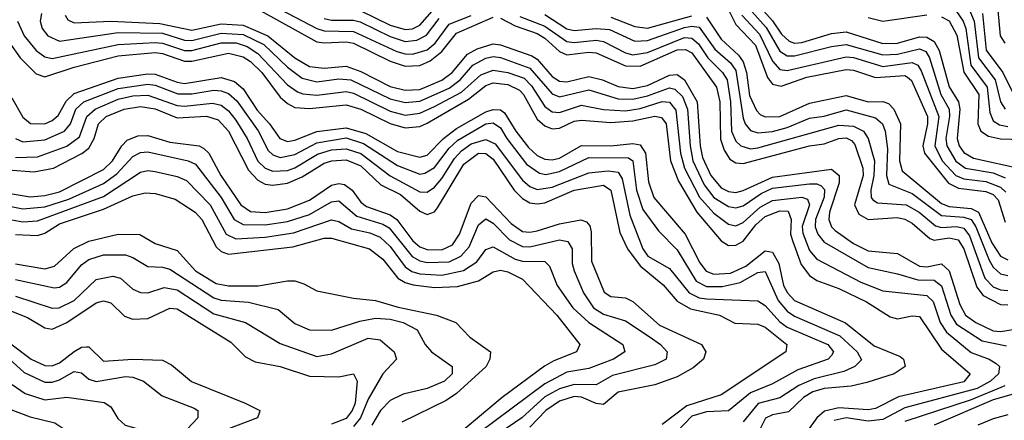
# Model space of a CAD drawing. Header units: inches. Extents: x 990535 to 1117859, y 769386 to 892122.
# Tile 678 of 1056: x 1092462 to 1095140, y 835204 to 836294. Entities that reach past the tile are written whole.
import ezdxf

# ---------------------------------------------------------------- set-up
doc = ezdxf.new("R2010")
doc.units = ezdxf.units.IN
doc.header["$MEASUREMENT"] = 0
doc.layers.add('B0893', color=7, linetype='Continuous')

msp = doc.modelspace()

# ---------------------------------------------------------------- linework, layer by layer
at = {"layer": 'B0893', "color": 5}
for points, elevation in [([(1093090, 836365.1), (1093270, 836270), (1093290, 836263), (1093370, 836261.8), (1093487.4, 836207.4), (1093510, 836201), (1093530, 836199.4), (1093570, 836211.8), (1093592.4, 836230), (1093630, 836281.3), (1093690, 836304.6)], 3740), ([(1094375.2, 836350), (1094410, 836280.7), (1094463.9, 836223.9), (1094496.3, 836136.3), (1094510, 836118.5), (1094533, 836113), (1094603.2, 836136.8), (1094710, 836158.3), (1094730, 836156.2), (1094790, 836136.6), (1094870, 836141.5), (1094877.5, 836137.5), (1094887.8, 836127.8), (1094931.2, 836030), (1094931.8, 836010), (1094919.1, 835950), (1094923.6, 835930), (1094988.7, 835848.7), (1095015.4, 835835.4), (1095090, 835826.1), (1095110, 835818.3), (1095123.4, 835803.4), (1095142.7, 835742.7)], 3820), ([(1095119.6, 836359.6), (1095129.2, 836249.2), (1095141.7, 836230)], 4020), ([(1093117.9, 836317.9), (1093270, 836233.6), (1093290, 836230.2), (1093350, 836233.3), (1093370, 836229.4), (1093470, 836180.7), (1093510, 836167.2), (1093550, 836169.2), (1093578.7, 836181.3), (1093610, 836206.6), (1093650, 836256.5), (1093750, 836300.8)], 3720), ([(1093390, 836317.6), (1093470, 836278.3), (1093510, 836266.6), (1093530, 836268.3), (1093550, 836278.4), (1093590, 836324)], 3780), ([(1094445.1, 836325.1), (1094492.7, 836272.7), (1094530, 836208), (1094550, 836195), (1094570, 836194.8), (1094670, 836220.9), (1094710, 836226.4), (1094810, 836198.4), (1094850, 836199.8), (1094910, 836214.4), (1094927, 836207), (1094936.6, 836190), (1094967.5, 836090), (1094990.2, 836050), (1094991.7, 836030), (1094981.6, 835970), (1094983.9, 835950), (1095008.5, 835908.5), (1095034.5, 835890), (1095110, 835876.6), (1095143.1, 835863.1)], 3860), ([(1094470, 836334.7), (1094510, 836290.4), (1094534.1, 836254.1), (1094554.8, 836234.8), (1094570, 836230), (1094590, 836231.8), (1094670, 836255.7), (1094710, 836260.3), (1094810, 836229.1), (1094850, 836229.7), (1094910, 836246.5), (1094930, 836245.6), (1094950, 836234.2), (1094962.8, 836210), (1094990.6, 836110.6), (1095015.4, 836070), (1095019.7, 836050), (1095012, 835970), (1095018, 835950), (1095030, 835932.4), (1095056.6, 835916.6), (1095187.7, 835887.7)], 3880), ([(1095010, 836315.8), (1095028.5, 836290), (1095035.6, 836270), (1095049.4, 836169.4), (1095094.1, 836110), (1095100.8, 836040.8), (1095110, 836018.2), (1095127.5, 836007.5), (1095150, 836002.9)], 3940), ([(1095043.8, 836323.8), (1095058.8, 836290), (1095069.9, 836189.9), (1095115.6, 836130), (1095130, 836070), (1095142.4, 836050)], 3960), ([(1092455.7, 836290), (1092473.5, 836250), (1092506.9, 836210), (1092530, 836192.4), (1092550, 836187.7), (1092730, 836226), (1092830, 836231.9), (1092850.1, 836230), (1092910, 836209.9), (1092930, 836210), (1093010, 836230.8), (1093050.4, 836230.4), (1093080.2, 836220.2), (1093110, 836201.9), (1093190, 836116.4), (1093217.2, 836097.2), (1093231.6, 836091.6), (1093270, 836087.9), (1093350, 836098.2), (1093370, 836093.4), (1093470, 836044.8), (1093510, 836034), (1093550, 836038.9), (1093590, 836057.1), (1093663.4, 836096.6), (1093716.3, 836143.7), (1093750, 836156.2), (1093790, 836150.2), (1093834.2, 836134.2), (1093854, 836114), (1093890, 836057), (1093910, 836042.8), (1093930, 836041.4), (1093990, 836061.1), (1094050, 836048.9), (1094110, 836045.7), (1094150, 836051.8), (1094210, 836071), (1094230, 836069.3), (1094247.2, 836047.2), (1094259.1, 835930), (1094270.5, 835890), (1094311.1, 835811.1), (1094350, 835766.9), (1094390, 835737.4), (1094410, 835732.7), (1094430, 835741.8), (1094476.6, 835783.4), (1094510, 835801.8), (1094590, 835811.1), (1094605, 835804.9), (1094610, 835790), (1094590.9, 835730.9), (1094592.7, 835712.7), (1094610, 835666), (1094630, 835642.4), (1094750, 835579.4), (1094810, 835555.6), (1094930, 835543.4), (1094946.8, 835526.8), (1094966.1, 835470), (1094983.3, 835443.3), (1095050, 835388.3), (1095099.1, 835370), (1095118.2, 835358.2), (1095127, 835350), (1095124.7, 835330), (1095103.3, 835310), (1095066.3, 835290), (1094870, 835237.6), (1094810, 835205.5), (1094770, 835201.5), (1094710, 835210.2), (1094677.1, 835202.9)], 3640), ([(1092521, 836310), (1092517.1, 836290), (1092522.7, 836270), (1092538, 836250), (1092570, 836234.9), (1092730, 836258.6), (1092850, 836256.9), (1092910, 836238.1), (1092930, 836237.3), (1093010, 836257), (1093070, 836253.2), (1093125.7, 836225.7), (1093190, 836164.4), (1093230, 836134.6), (1093270, 836124.5), (1093330, 836132.6), (1093363, 836130), (1093470, 836078.6), (1093510, 836068), (1093550, 836071.9), (1093630, 836107.6), (1093659.8, 836130), (1093694.7, 836170), (1093730, 836189.1), (1093750, 836193.1), (1093770, 836190.6), (1093850, 836161.7), (1093910, 836091.5), (1093930, 836083.4), (1094010, 836102.8), (1094090, 836078.3), (1094130, 836076.9), (1094170, 836086.1), (1094230, 836108.2), (1094244.5, 836104.5), (1094264.6, 836084.6), (1094278.7, 836050), (1094285.5, 835950), (1094292.6, 835910), (1094324.3, 835844.3), (1094350, 835809.8), (1094390, 835785.6), (1094410, 835781.3), (1094430, 835786.8), (1094479, 835821), (1094510, 835835), (1094610, 835846.9), (1094630, 835847), (1094641.8, 835841.8), (1094651.5, 835831.5), (1094650.7, 835810.7), (1094626.9, 835750), (1094625.9, 835730), (1094633.3, 835710), (1094650, 835688), (1094770, 835619.1), (1094850, 835602.5), (1094905.5, 835585.5), (1094950, 835585.3), (1094970, 835569.2), (1094994.5, 835490), (1095010, 835465.4), (1095080.2, 835420.2), (1095146.3, 835406.3)], 3660), ([(1092585.9, 836305.9), (1092592.9, 836292.9), (1092610, 836285.3), (1092710, 836290), (1092842.8, 836282.8), (1092930, 836265.1), (1093010, 836282.1), (1093070, 836278.7), (1093136.4, 836250), (1093210, 836189.4), (1093250, 836166.4), (1093290, 836161.7), (1093350, 836166.8), (1093390, 836152.9), (1093470, 836112), (1093510, 836101.8), (1093550, 836103.6), (1093610, 836128.6), (1093638.2, 836150), (1093680.2, 836199.8), (1093706.1, 836213.9), (1093750, 836227.8), (1093770, 836225.6), (1093855.1, 836195.1), (1093870, 836185.8), (1093910, 836138.7), (1093930, 836126.1), (1093950, 836124.9), (1094010, 836138.6), (1094047.7, 836130), (1094090, 836111.6), (1094130, 836106.4), (1094170, 836114.6), (1094230, 836142.9), (1094250, 836144.6), (1094270, 836130), (1094305.1, 836070), (1094313, 835950), (1094319, 835919), (1094341.7, 835870), (1094370, 835836.4), (1094390, 835826.2), (1094410, 835823.5), (1094430, 835828.4), (1094510, 835865.4), (1094670, 835886.8), (1094691.1, 835870), (1094690.7, 835850), (1094665.2, 835770), (1094663.4, 835750), (1094670.4, 835730.4), (1094680, 835720), (1094730, 835684.3), (1094770, 835664.4), (1094850, 835657.8), (1094910, 835622.7), (1094930, 835620.9), (1094970, 835629), (1094990.3, 835610.2), (1095019.1, 835519.1), (1095035.3, 835490), (1095063.2, 835470), (1095110, 835446.9), (1095130, 835445.2), (1095170, 835451.9)], 3680), ([(1093290, 836296.8), (1093310, 836292.7), (1093370, 836292.4), (1093387.7, 836287.7), (1093470, 836247.4), (1093510, 836234.3), (1093542.5, 836237.5), (1093568.5, 836251.5), (1093603.2, 836296.8)], 3760), ([(1093770, 836297.3), (1093810, 836276.5), (1093870, 836255.6), (1093890, 836243.5), (1093930, 836206.7), (1093950, 836197.7), (1094010, 836205.4), (1094030, 836203.6), (1094110, 836168.3), (1094150, 836167.4), (1094250, 836211.3), (1094272.8, 836212.8), (1094290, 836203), (1094357.3, 836110), (1094366.3, 836070), (1094368.6, 835968.6), (1094378.2, 835938.2), (1094394.1, 835914.1), (1094410, 835904.3), (1094430, 835902.2), (1094610, 835950), (1094650, 835955.8), (1094690, 835970), (1094710, 835971.8), (1094725, 835964.9), (1094734, 835954), (1094755.8, 835890), (1094756.5, 835870), (1094733.3, 835790), (1094744.6, 835764.6), (1094770, 835749.8), (1094850, 835755.3), (1094870, 835750.7), (1094890, 835740.3), (1094938.1, 835698.1), (1094950, 835694), (1094990, 835700.3), (1095014.9, 835694.9), (1095030, 835670.5), (1095066.1, 835566.1), (1095083.1, 835543.1), (1095130, 835518.7), (1095150, 835517.4)], 3720), ([(1093822.3, 836302.3), (1093890, 836275.8), (1093950, 836233.9), (1093970, 836231.3), (1094030, 836237.7), (1094050, 836234.5), (1094110, 836203.6), (1094130, 836198.1), (1094170, 836204.4), (1094270, 836245), (1094290, 836243.6), (1094308.2, 836228.2), (1094333.7, 836190), (1094373.6, 836150), (1094386.6, 836130), (1094395.9, 836070), (1094398.4, 835990), (1094410, 835962.9), (1094423.4, 835950), (1094450, 835942.4), (1094470, 835944.9), (1094690, 836006.5), (1094730, 836003.5), (1094757.6, 835990), (1094769.6, 835970), (1094787.1, 835910), (1094785.7, 835870), (1094777.5, 835830), (1094778.1, 835810), (1094783, 835803), (1094795.5, 835795.5), (1094873.8, 835790), (1094908.9, 835770), (1094952.8, 835732.8), (1094970, 835728.1), (1095010, 835730.9), (1095030, 835726.5), (1095045.5, 835705.5), (1095087.7, 835590), (1095110, 835566.5), (1095130, 835558.7), (1095150, 835557.2)], 3740), ([(1093890, 836307.5), (1093950, 836268.5), (1093970, 836263.8), (1094030, 836269.4), (1094066.7, 836266.7), (1094135.2, 836235.2), (1094170, 836236.9), (1094270, 836272.2), (1094290, 836275.8), (1094310, 836272.9), (1094353.3, 836213.3), (1094395.8, 836175.8), (1094410, 836155.6), (1094430, 836025.2), (1094435.1, 836010), (1094450, 835992.4), (1094470, 835985.8), (1094510, 835989), (1094550, 835999.9), (1094610, 836025.8), (1094650, 836031.3), (1094710, 836048.6), (1094790, 836027), (1094808.7, 836010), (1094816.7, 835990), (1094822.4, 835942.4), (1094819.5, 835870), (1094826.3, 835846.4), (1094890, 835821), (1094970, 835761.1), (1095030, 835756.5), (1095050, 835749.8), (1095062.9, 835730), (1095099.3, 835639.3), (1095110, 835620.2), (1095130, 835602.1), (1095150, 835597.3)], 3760), ([(1094070, 836300.4), (1094135.3, 836275.3), (1094170, 836270.4), (1094290, 836304.2)], 3780), ([(1094330, 836300.5), (1094370, 836240.3), (1094416.9, 836196.9), (1094430, 836179), (1094438.7, 836150), (1094447.1, 836087.1), (1094466.1, 836046.1), (1094476, 836036), (1094490, 836028.9), (1094530, 836030.4), (1094610, 836066.8), (1094710, 836087.2), (1094770, 836070), (1094810, 836070.8), (1094825.2, 836065.2), (1094839.9, 836050), (1094857.9, 836010), (1094855, 835910), (1094862.6, 835882.6), (1094970, 835793.3), (1094990, 835785.3), (1095050, 835779.9), (1095070.1, 835770.1), (1095106.2, 835686.2), (1095130, 835650.6), (1095150, 835640.3)], 3780), ([(1094426, 836306), (1094474.3, 836254.3), (1094510, 836181.1), (1094530, 836158), (1094550, 836155.5), (1094710, 836192.3), (1094730, 836190.4), (1094810, 836166.5), (1094890, 836177), (1094904.8, 836170), (1094914.6, 836154.6), (1094962.5, 836030), (1094951, 835950), (1094971.7, 835910), (1095008.3, 835870), (1095030, 835860.2), (1095090, 835853.1), (1095130, 835837.6), (1095144.3, 835824.3)], 3840), ([(1094770, 836299.6), (1094810, 836289.3), (1094930, 836306.5)], 3920), ([(1094970, 836301.1), (1094990, 836290.2), (1095011.4, 836251.4), (1095030.7, 836150.7), (1095071.3, 836090), (1095068, 836010), (1095076.5, 835990), (1095097.1, 835977.1), (1095130, 835969.4), (1095190, 835967.2)], 3920), ([(1095080.7, 836310), (1095091, 836211), (1095136.8, 836150), (1095167.3, 836087.3)], 3980), ([(1092434.9, 836230), (1092463, 836190), (1092506.6, 836146.6), (1092530, 836138.5), (1092610, 836164.3), (1092730, 836194.8), (1092830, 836204.2), (1092850, 836201.6), (1092910, 836180.9), (1092930, 836181.1), (1093030, 836202.5), (1093070, 836192.6), (1093090, 836179.5), (1093120.4, 836150), (1093170, 836083), (1093190, 836065.2), (1093210, 836054.7), (1093250, 836051.8), (1093350, 836062.3), (1093390, 836049.7), (1093470, 836010.9), (1093510, 835999.6), (1093550, 836002.8), (1093570, 836012.2), (1093682.5, 836077.5), (1093730, 836114.5), (1093750, 836121.6), (1093790, 836117), (1093821.5, 836101.5), (1093832.3, 836090), (1093870, 836023), (1093890, 836004.7), (1093910, 835996.5), (1093930, 835998.6), (1093970, 836017.5), (1093990, 836020.6), (1094070, 836013.5), (1094130, 836018.8), (1094190, 836031.2), (1094207.7, 836027.7), (1094220.6, 836010), (1094232.3, 835910), (1094254.2, 835854.2), (1094303.5, 835770), (1094370, 835691.7), (1094390, 835679), (1094410, 835679.8), (1094430, 835691), (1094464.7, 835735.3), (1094490, 835757.9), (1094530, 835773.5), (1094552.3, 835772.3), (1094561, 835750), (1094559.1, 835710), (1094565.2, 835690), (1094587.5, 835627.5), (1094610, 835597.8), (1094630, 835584.1), (1094690, 835562), (1094765.5, 835525.5), (1094830, 835485.2), (1094850, 835480.1), (1094890, 835488.2), (1094910, 835486.4), (1094970, 835397), (1095047.2, 835330), (1095030, 835308.6), (1094852.7, 835267.3), (1094790, 835235.3), (1094770, 835232.5), (1094690, 835237.3), (1094651.3, 835228.7), (1094630, 835210.2), (1094604.9, 835175.1)], 3620), ([(1092440.8, 836080.8), (1092470, 836028.3), (1092491.1, 836011.1), (1092530, 836010.6), (1092550, 836018.9), (1092566.7, 836033.3), (1092588.2, 836071.8), (1092610, 836092.7), (1092730, 836134.9), (1092810, 836146.7), (1092830, 836145.4), (1092890, 836123.2), (1092910, 836120.3), (1093010, 836136.3), (1093045.7, 836125.7), (1093070, 836105.4), (1093107.5, 836047.5), (1093141.4, 836010), (1093169.2, 835970), (1093190, 835962.4), (1093210, 835965.9), (1093270, 835989.4), (1093350, 835999.5), (1093403.6, 835983.6), (1093490, 835934.5), (1093550, 835919.7), (1093570, 835925.1), (1093614.7, 835970), (1093650, 835997.3), (1093730, 836042.5), (1093750, 836048.9), (1093770, 836048.2), (1093780.4, 836040.4), (1093811.7, 835990), (1093846.1, 835946.1), (1093870, 835923.8), (1093890, 835914.3), (1093910, 835912.4), (1093930, 835916.8), (1093990, 835951.4), (1094070, 835950.7), (1094130, 835956.4), (1094150, 835953.5), (1094163.9, 835930), (1094172.2, 835852.2), (1094187.4, 835810), (1094272.5, 835710), (1094311.8, 835631.8), (1094329.4, 835609.4), (1094350, 835600.9), (1094395.7, 835604.3), (1094437.4, 835622.6), (1094490, 835664.7), (1094510, 835661.2), (1094526.6, 835630), (1094539.9, 835570), (1094550.4, 835550.4), (1094569.9, 835529.9), (1094708.6, 835468.6), (1094786.5, 835406.5), (1094857.1, 835377.1), (1094866.3, 835370), (1094870.9, 835350), (1094840.4, 835330), (1094766.6, 835306.6), (1094723.8, 835296.2), (1094650, 835290.4), (1094619.1, 835280.9), (1094594.2, 835265.8), (1094553.2, 835226.8), (1094510, 835218.6), (1094490.7, 835209.3), (1094470.9, 835169.1)], 3580), ([(1092450.4, 835970.4), (1092470, 835961.7), (1092530, 835966.8), (1092583.4, 835990), (1092599.7, 836010), (1092614.7, 836050), (1092636.3, 836070), (1092730, 836106.1), (1092810, 836118.2), (1092830, 836115.2), (1092892.1, 836092.1), (1092930, 836091.5), (1092990, 836101.6), (1093010, 836100.3), (1093030, 836092.6), (1093052.6, 836072.6), (1093110.9, 835990.9), (1093138, 835938), (1093150, 835925.8), (1093170, 835918.9), (1093210, 835926.6), (1093270, 835958.9), (1093350, 835971.8), (1093396.9, 835956.9), (1093490, 835896.8), (1093550, 835873.7), (1093564.2, 835875.8), (1093590, 835891.5), (1093630, 835944.2), (1093653.8, 835966.2), (1093730, 836010.2), (1093750, 836012.6), (1093770, 835999.4), (1093786.9, 835970), (1093840.7, 835900.6), (1093875.8, 835875.8), (1093892.7, 835872.7), (1093930, 835880.3), (1094010, 835919), (1094117.9, 835917.9), (1094130, 835909.4), (1094139.7, 835830), (1094157.4, 835777.4), (1094199.5, 835719.5), (1094250, 835667.2), (1094302.1, 835582.1), (1094330, 835567.5), (1094372.4, 835567.6), (1094421.5, 835578.5), (1094470, 835605.3), (1094490, 835608.8), (1094525.4, 835530), (1094550, 835500.6), (1094570, 835487.2), (1094693.3, 835433.3), (1094739.7, 835390), (1094752.1, 835367.9), (1094734, 835350), (1094703.7, 835336.3), (1094623.3, 835316.7), (1094581.5, 835298.5), (1094530, 835264.7), (1094470.7, 835249.3), (1094430, 835199.1)], 3560), ([(1092450, 835918.9), (1092510, 835920.6), (1092590, 835949.4), (1092624.7, 835975.3), (1092644.7, 836030), (1092667, 836050), (1092730, 836077), (1092770, 836086.1), (1092810, 836088.6), (1092890, 836060.4), (1092910, 836058.5), (1092986.4, 836066.4), (1093010, 836060.9), (1093030, 836046), (1093050, 836019.8), (1093080.5, 835970), (1093110, 835908.6), (1093130, 835889.6), (1093150, 835881.7), (1093190, 835883.3), (1093210.5, 835890.5), (1093272.2, 835927.8), (1093310, 835939.1), (1093350, 835942.6), (1093390, 835929.2), (1093470, 835868.3), (1093550, 835825.2), (1093570, 835824), (1093590, 835837.7), (1093610, 835861.3), (1093644.4, 835915.6), (1093663.3, 835936.7), (1093690, 835955.7), (1093730, 835967.9), (1093755.6, 835955.6), (1093830, 835857.2), (1093850, 835840), (1093870, 835832), (1093910, 835837.9), (1094010, 835877), (1094062.7, 835882.7), (1094090, 835879), (1094100.5, 835860.5), (1094121.9, 835761.9), (1094157.3, 835670), (1094170.4, 835650), (1094230, 835616.4), (1094283.2, 835550), (1094310, 835537.1), (1094330, 835533.8), (1094470, 835528.8), (1094490, 835515.6), (1094530, 835471.2), (1094550, 835457.1), (1094660.1, 835410), (1094675.4, 835390), (1094670, 835379.5), (1094660.8, 835370), (1094578.9, 835341.1), (1094510, 835303), (1094450, 835278.5), (1094390.5, 835229.5), (1094330, 835226.6), (1094290, 835214.9), (1094230, 835151.2)], 3540), ([(1092430, 835885.2), (1092500.6, 835879.4), (1092553.8, 835890), (1092630.8, 835929.1), (1092650, 835944.3), (1092664.2, 835970), (1092676, 836010), (1092696.9, 836030), (1092745.6, 836050), (1092790, 836057.4), (1092830, 836051.2), (1092890, 836026.6), (1092970, 836031.3), (1093001.5, 836021.5), (1093029.9, 835989.9), (1093084.2, 835884.2), (1093110, 835856.6), (1093130, 835846.1), (1093150, 835842.9), (1093190, 835848.8), (1093230, 835865.8), (1093290, 835903.1), (1093310.5, 835909.5), (1093350, 835912.3), (1093390, 835895.6), (1093444.6, 835844.6), (1093497.6, 835817.6), (1093550, 835772.8), (1093570, 835763.1), (1093590, 835770.4), (1093598.5, 835781.5), (1093670, 835900.2), (1093710, 835930.7), (1093730, 835929.6), (1093750, 835914.2), (1093806.6, 835830), (1093830, 835807.5), (1093850, 835795.6), (1093870, 835792.3), (1093890, 835795.6), (1093970, 835830), (1094050, 835843.1), (1094070.2, 835830), (1094094.4, 835714.4), (1094115, 835670), (1094150, 835623.6), (1094212.4, 835572.4), (1094250, 835527.8), (1094286.7, 835506.7), (1094365.4, 835490), (1094407.5, 835467.5), (1094470, 835465.5), (1094490, 835457), (1094548.5, 835410), (1094546, 835390), (1094370, 835272.5), (1094276.7, 835243.3), (1094210, 835192.1)], 3520), ([(1092354, 835834), (1092490, 835812), (1092530, 835815.1), (1092570, 835825.2), (1092690, 835886), (1092714.5, 835910), (1092739.3, 835950), (1092754.4, 835965.6), (1092782.7, 835977.3), (1092810, 835978.6), (1092870, 835960.3), (1092950, 835950.5), (1092963, 835943), (1092976.3, 835930), (1093009.4, 835870), (1093063.6, 835790), (1093090, 835772.1), (1093130, 835769.2), (1093190, 835779.4), (1093250, 835802.6), (1093310, 835843.2), (1093330, 835848.1), (1093345.1, 835845.1), (1093366.7, 835830), (1093390, 835797.3), (1093405.1, 835785.1), (1093470, 835762.4), (1093487.6, 835750), (1093531.5, 835691.5), (1093550, 835675.6), (1093570, 835667.9), (1093610, 835667.5), (1093638.8, 835681.2), (1093658.7, 835710), (1093690, 835794.1), (1093710, 835815.5), (1093730, 835811.8), (1093799, 835739), (1093830, 835717.7), (1093850, 835715.2), (1093870, 835718.8), (1093930, 835738), (1093988.6, 835748.6), (1094003.7, 835743.7), (1094012.9, 835732.9), (1094016.1, 835716.1), (1094017, 835637), (1094051.9, 835551.9), (1094070, 835540.3), (1094110, 835536.6), (1094130, 835526.5), (1094202.3, 835462.3), (1094316.3, 835410), (1094328.7, 835390), (1094321.7, 835370), (1094293.6, 835346.4), (1094250, 835322.1), (1094190, 835300.1), (1094090, 835279.8), (1094050, 835246.4), (1094030, 835249.6), (1093990, 835266.9), (1093970, 835268), (1093930, 835255.6), (1093893.3, 835230), (1093850, 835184.5)], 3480), ([(1092410, 835790.9), (1092470, 835778.9), (1092530, 835784.6), (1092595.1, 835804.9), (1092690, 835847.7), (1092725.7, 835874.3), (1092770, 835921.8), (1092790, 835932.5), (1092810, 835933.8), (1092920.2, 835910), (1092940.2, 835900.2), (1093009.8, 835810), (1093044.8, 835750), (1093070, 835735.9), (1093130, 835735.5), (1093190, 835744.9), (1093250, 835763.3), (1093310, 835797.6), (1093330, 835800.5), (1093378.9, 835758.9), (1093450, 835737.5), (1093467.3, 835727.3), (1093529.1, 835649.1), (1093550, 835637.3), (1093570, 835632.8), (1093630, 835635.1), (1093661.9, 835650), (1093684.6, 835675.4), (1093710, 835735.3), (1093730, 835751.8), (1093750, 835740.2), (1093794.6, 835694.6), (1093830, 835676.4), (1093850, 835675.7), (1093930, 835694.4), (1093953, 835690), (1093965.2, 835670), (1093964.4, 835630), (1093969.8, 835610), (1093995.9, 835550), (1094022.7, 835510), (1094050, 835492.1), (1094110, 835474.4), (1094177.2, 835430), (1094205.3, 835410), (1094223.1, 835390), (1094220.9, 835370), (1094190, 835354.5), (1094074.7, 835325.3), (1094030, 835300.1), (1093970, 835301.3), (1093930, 835289.6), (1093890, 835267.7), (1093827.5, 835210), (1093745.7, 835154.3)], 3460), ([(1092390, 835757.8), (1092470, 835743.8), (1092510, 835745.9), (1092690, 835812.5), (1092790, 835878.5), (1092810, 835883.2), (1092830, 835880.5), (1092890, 835867.1), (1092915.6, 835855.6), (1092980.2, 835790), (1093023.8, 835710), (1093050, 835697.4), (1093130, 835702.1), (1093206.5, 835713.5), (1093310, 835749.3), (1093330, 835744.1), (1093364.1, 835724.1), (1093414.1, 835714.1), (1093442.1, 835702.1), (1093470, 835676.7), (1093510, 835621.2), (1093528.6, 835608.6), (1093550, 835602.1), (1093610, 835598.9), (1093669.1, 835610.9), (1093705.2, 835634.8), (1093730, 835668.4), (1093750, 835676), (1093810, 835642.3), (1093830, 835637), (1093890, 835635.9), (1093902.8, 835622.8), (1093924, 835570), (1093967, 835510), (1094009.9, 835469.9), (1094102.6, 835410), (1094108, 835390), (1094077.5, 835370), (1094010, 835344.3), (1093950, 835334.8), (1093890, 835303.1), (1093712.9, 835170)], 3440), ([(1092450, 835709.3), (1092510, 835706.6), (1092530, 835712.9), (1092570, 835737.8), (1092690, 835777.8), (1092770, 835814.7), (1092802.7, 835822.7), (1092830, 835821), (1092885, 835805.1), (1092939.3, 835770), (1092957.5, 835750), (1092995.9, 835675.9), (1093010, 835662.6), (1093030, 835655.8), (1093204.8, 835675.2), (1093290, 835699.4), (1093310, 835698.8), (1093413.4, 835670), (1093450, 835642.3), (1093490.3, 835590.3), (1093510, 835578.2), (1093531.8, 835571.8), (1093590, 835565.1), (1093652.4, 835567.6), (1093710, 835583.3), (1093750, 835607.4), (1093770, 835611.9), (1093790, 835607.5), (1093830, 835587.5), (1093923.5, 835490), (1093986, 835410), (1093976.6, 835390), (1093914.5, 835365.5), (1093889.5, 835350.5), (1093774.2, 835265.8), (1093611.6, 835130)], 3420), ([(1092450, 835629.2), (1092530, 835616), (1092556.8, 835623.2), (1092609.2, 835670.8), (1092650, 835691), (1092729.8, 835709.8), (1092788.7, 835708.7), (1092830, 835684.6), (1092890, 835665.7), (1092939.9, 835610), (1092996.2, 835576.2), (1093030, 835569.2), (1093110.9, 835569.1), (1093190, 835583.4), (1093210, 835582.7), (1093234.9, 835574.9), (1093270, 835555.5), (1093370, 835535.9), (1093430, 835529.5), (1093491.6, 835511.6), (1093595.8, 835490), (1093648.6, 835470), (1093686.4, 835430), (1093742.7, 835390), (1093741.1, 835370), (1093730.6, 835350), (1093650, 835276.5), (1093622.4, 835257.6), (1093501.6, 835198.4)], 3380), ([(1092450, 835586.3), (1092555.8, 835564.2), (1092570, 835565.8), (1092590, 835578.3), (1092630, 835626.6), (1092650, 835640.7), (1092690, 835653.6), (1092750, 835653.4), (1092770, 835646.5), (1092810, 835621.7), (1092850, 835619.9), (1092870, 835614.4), (1092990, 835536.6), (1093010, 835530.5), (1093084.6, 835524.6), (1093165, 835504.9), (1093210, 835467.2), (1093250, 835450.1), (1093310, 835448.6), (1093386.8, 835473.2), (1093430, 835481.3), (1093470, 835478.7), (1093504.8, 835470), (1093543.3, 835450), (1093565.2, 835410), (1093581.8, 835390), (1093638.5, 835350), (1093638.1, 835330), (1093617.4, 835310), (1093570, 835290.5), (1093505.1, 835274.9), (1093470, 835257.3), (1093443.2, 835230), (1093420.2, 835190)], 3360), ([(1092450, 835541.7), (1092550, 835508.6), (1092569.2, 835509.2), (1092610.3, 835529.7), (1092670, 835587), (1092715.5, 835595.5), (1092735.8, 835590), (1092770, 835560.3), (1092790, 835551.3), (1092810, 835550.4), (1092854.9, 835565.1), (1092890, 835558.3), (1092990, 835493), (1093076.3, 835470), (1093170, 835412.4), (1093270, 835377.2), (1093310, 835384.3), (1093410, 835426.9), (1093442.5, 835422.5), (1093480.1, 835390), (1093487.2, 835370), (1093449.8, 835330), (1093410, 835261.1), (1093389.2, 835210), (1093370, 835186.5)], 3340), ([(1092350, 835535.9), (1092483, 835483), (1092530, 835455.4), (1092550, 835451.7), (1092590, 835469.8), (1092670, 835522.9), (1092690, 835529.1), (1092710, 835523), (1092746.9, 835486.9), (1092770, 835478.6), (1092810, 835481), (1092870, 835508.6), (1092890, 835507), (1093035.9, 835415.9), (1093076.1, 835376.1), (1093102.4, 835362.4), (1093170, 835349.8), (1093250, 835323.4), (1093330, 835321.9), (1093370.1, 835330.1), (1093380.3, 835310), (1093374.3, 835250), (1093366.6, 835230), (1093350, 835208.8), (1093310, 835192.8)], 3320), ([(1092434.4, 835414.4), (1092492.6, 835370), (1092530, 835352.9), (1092550, 835352.2), (1092570, 835359.6), (1092610, 835391), (1092630, 835402.9), (1092643.7, 835403.7), (1092650, 835403.5), (1092690, 835364.4), (1092770, 835370), (1092850, 835367.5), (1092874.9, 835354.9), (1092929.6, 835309.6), (1093075.2, 835250), (1093115.5, 835230), (1093114.6, 835225.4), (1093109, 835210), (1093030, 835180.6)], 3280), ([(1092412.4, 835390), (1092473.6, 835333.6), (1092530, 835307.8), (1092550, 835307.4), (1092570, 835313.9), (1092610, 835336), (1092630, 835332.7), (1092650, 835315.9), (1092670, 835309.3), (1092750, 835322.9), (1092770, 835320.9), (1092799, 835310), (1092849.2, 835270), (1092936.5, 835236.5), (1092946.7, 835230), (1092946, 835210), (1092889.6, 835150), (1092863.3, 835130), (1092710, 835073.6), (1092626.4, 835033.6), (1092590.3, 835009.7), (1092551.7, 834970), (1092530, 834956.3), (1092421.9, 834918.1)], 3260), ([(1092441.1, 835301.1), (1092476.6, 835276.6), (1092530, 835259.2), (1092590, 835266.7), (1092691.7, 835251.7), (1092710, 835240.6), (1092728.7, 835208.7), (1092748.5, 835190), (1092796.4, 835176.4), (1092802.3, 835170), (1092788.9, 835150), (1092756.8, 835130), (1092650, 835088.1), (1092569.1, 835070), (1092535.6, 835044.4), (1092498.2, 835001.8), (1092474.5, 834985.5), (1092390, 834952.1)], 3240), ([(1095142.2, 835297.8), (1095050, 835259.2), (1094870, 835200.8)], 3660), ([(1095190, 835282), (1095110, 835259.4), (1094949.9, 835190.1)], 3680), ([(1092430, 835235.4), (1092490, 835213.2), (1092556.9, 835196.9), (1092627.8, 835150), (1092629.2, 835130), (1092535, 835105), (1092485.4, 835074.6), (1092442.1, 835037.9)], 3220), ([(1095150, 835218.5), (1095110, 835207.8), (1095068.6, 835190)], 3720)]:
    msp.add_lwpolyline(points, dxfattribs=dict(at, elevation=elevation))

doc.saveas('drawing.dxf')
